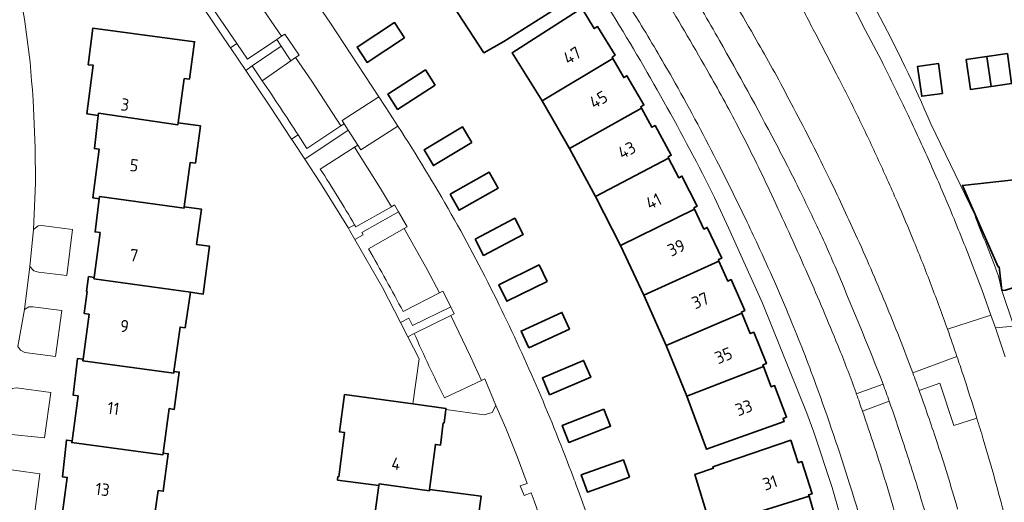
# Model space of a CAD drawing. Extents: x 150256 to 156914, y 461459 to 469481.
# Tile 649 of 656: x 154612 to 154719, y 468110 to 468163. Entities that reach past the tile are written whole.
import ezdxf
from ezdxf.enums import TextEntityAlignment as Align

# ---------------------------------------------------------------- set-up
doc = ezdxf.new("R2010")
doc.units = 0
doc.header["$LTSCALE"] = 0.75
for name, color, linetype, lineweight in [('B-RO-GR-BEPLANTING_CULTUUR_BODEMBEDEKKER-GV', 251, 'CONTINUOUS', 18), ('B-RO-GR-GROENVOORZIENING-GV', 251, 'CONTINUOUS', 18), ('B-RO-OG-BEBOUWING-GV', 6, 'CONTINUOUS', 35), ('B-RO-OG-BEBOUWING-T18', 1, 'CONTINUOUS', 18), ('B-RO-OG-TERREIN_CULTUURSCHEIDING-GV', 251, 'CONTINUOUS', 18), ('B-RO-VH-VERHARDING_BETON-GV', 251, 'CONTINUOUS', 18), ('B-RO-VH-VERHARDING_BETONSTRAATSTEEN-GV', 251, 'CONTINUOUS', 18), ('B-RO-VH-VERHARDING_TEGEL-GV', 251, 'CONTINUOUS', 18)]:
    doc.layers.add(name, color=color, linetype=linetype, lineweight=lineweight)
doc.styles.add('NLCS-ISO-M200-T18', font='NLCS-ISO.ttf', dxfattribs={"height": 360})

msp = doc.modelspace()

# ---------------------------------------------------------------- linework, layer by layer
at = {"layer": 'B-RO-GR-BEPLANTING_CULTUUR_BODEMBEDEKKER-GV'}
for points in [[(154637.089, 468157.862), (154636.375, 468157.371), (154639.006, 468153.471), (154641.394, 468149.842), (154642.1, 468150.319)], [(154637.089, 468157.862), (154636.375, 468157.371), (154639.006, 468153.471), (154641.394, 468149.842), (154642.1, 468150.319)], [(154638.189, 468156.22), (154637.089, 468157.862)], [(154638.189, 468156.22), (154637.089, 468157.862)], [(154644.522, 468146.587), (154648.276, 468148.97), (154648.628, 468149.194), (154647.583, 468150.831), (154642.827, 468147.672), (154644.551, 468145.062), (154647.607, 468140.11), (154648.279, 468140.494)], [(154644.522, 468146.587), (154648.276, 468148.97), (154648.628, 468149.194), (154647.583, 468150.831), (154642.827, 468147.672), (154644.551, 468145.062), (154647.607, 468140.11), (154648.279, 468140.494)], [(154649.804, 468137.86), (154653.679, 468140.08), (154654.025, 468140.278), (154653.072, 468141.93), (154649.079, 468139.642), (154649.203, 468139.386), (154648.318, 468138.884), (154651.308, 468133.639), (154653.29, 468129.82)], [(154649.804, 468137.86), (154653.679, 468140.08), (154654.025, 468140.278), (154653.072, 468141.93), (154649.079, 468139.642), (154649.203, 468139.386), (154648.318, 468138.884), (154651.308, 468133.639), (154653.29, 468129.82)], [(154653.29, 468129.82), (154654.213, 468130.291), (154654.612, 468129.51), (154658.776, 468131.527), (154657.915, 468133.244), (154657.56, 468133.061), (154653.579, 468131.01)], [(154653.29, 468129.82), (154654.213, 468130.291), (154654.612, 468129.51), (154658.776, 468131.527), (154657.915, 468133.244), (154657.56, 468133.061), (154653.579, 468131.01)], [(154654.787, 468128.613), (154654.087, 468128.272), (154655.331, 468125.854), (154654.651, 468120.929), (154658.259, 468120.437), (154658.244, 468120.319), (154662.42, 468119.724), (154663.304, 468119.996), (154663.692, 468120.75), (154662.505, 468123.655), (154662.145, 468123.487), (154658.098, 468121.602)], [(154654.787, 468128.613), (154654.087, 468128.272), (154655.331, 468125.854), (154654.651, 468120.929), (154658.259, 468120.437), (154658.244, 468120.319), (154662.42, 468119.724), (154663.304, 468119.996), (154663.692, 468120.75), (154662.505, 468123.655), (154662.145, 468123.487), (154658.098, 468121.602)]]:
    msp.add_lwpolyline(points, dxfattribs=at)
for points in [[(154642.1, 468150.319, 0.0069344), (154638.189, 468156.22)], [(154642.1, 468150.319, 0.0069344), (154638.189, 468156.22)], [(154648.279, 468140.494, 0.0123645), (154644.522, 468146.587)], [(154648.279, 468140.494, 0.0123645), (154644.522, 468146.587)], [(154653.579, 468131.01, 0.0089288), (154649.804, 468137.86)], [(154653.579, 468131.01, 0.0089288), (154649.804, 468137.86)], [(154658.098, 468121.602, -0.0115944), (154654.787, 468128.613)], [(154658.098, 468121.602, -0.0115944), (154654.787, 468128.613)]]:
    msp.add_lwpolyline(points, format="xyb", dxfattribs=at)
for points in [[(154613.176, 468139.967), (154612.808, 468135.947), (154613.242, 468135.474), (154613.725, 468135.328), (154616.817, 468134.945), (154617.47, 468139.991), (154614.08, 468140.414), (154613.689, 468140.369)], [(154613.176, 468139.967), (154612.808, 468135.947), (154613.242, 468135.474), (154613.725, 468135.328), (154616.817, 468134.945), (154617.47, 468139.991), (154614.08, 468140.414), (154613.689, 468140.369)], [(154612.201, 468131.255), (154611.468, 468127.198), (154611.754, 468126.801), (154612.23, 468126.53), (154615.601, 468126.087), (154616.269, 468131.126), (154613.107, 468131.547), (154612.692, 468131.525)], [(154612.201, 468131.255), (154611.468, 468127.198), (154611.754, 468126.801), (154612.23, 468126.53), (154615.601, 468126.087), (154616.269, 468131.126), (154613.107, 468131.547), (154612.692, 468131.525)], [(154609.328, 468118.456), (154609.566, 468117.981), (154610.042, 468117.673), (154614.405, 468117.229), (154615.069, 468122.187), (154611.316, 468122.663), (154610.849, 468122.614), (154610.355, 468122.232)], [(154609.328, 468118.456), (154609.566, 468117.981), (154610.042, 468117.673), (154614.405, 468117.229), (154615.069, 468122.187), (154611.316, 468122.663), (154610.849, 468122.614), (154610.355, 468122.232)], [(154607.805, 468113.664), (154607.05, 468111.612), (154606.325, 468109.646), (154606.586, 468109.294), (154607.123, 468109.055), (154613.224, 468108.266), (154613.897, 468113.301), (154608.685, 468114.01), (154608.245, 468113.966)], [(154607.805, 468113.664), (154607.05, 468111.612), (154606.325, 468109.646), (154606.586, 468109.294), (154607.123, 468109.055), (154613.224, 468108.266), (154613.897, 468113.301), (154608.685, 468114.01), (154608.245, 468113.966)]]:
    msp.add_lwpolyline(points, close=True, dxfattribs=at)
at = {"layer": 'B-RO-GR-GROENVOORZIENING-GV'}
msp.add_lwpolyline([(154641.834, 468158.773), (154642.202, 468159.031), (154641.113, 468160.629), (154640.635, 468161.33), (154640.293, 468161.1), (154639.761, 468160.743), (154640.241, 468160.029), (154641.325, 468158.417)], close=True, dxfattribs=at)
msp.add_lwpolyline([(154641.834, 468158.773), (154642.202, 468159.031), (154641.113, 468160.629), (154640.635, 468161.33), (154640.293, 468161.1), (154639.761, 468160.743), (154640.241, 468160.029), (154641.325, 468158.417)], close=True, dxfattribs=at)
at = {"layer": 'B-RO-OG-BEBOUWING-GV'}
for points in [[(154672.181, 468165.351), (154672, 468165.649), (154672.328, 468165.865), (154670.349, 468168.921), (154670.013, 468168.706), (154668.724, 468170.725), (154661.182, 468165.793), (154659.467, 468164.692), (154659.061, 468164.422), (154662.412, 468159.286), (154664.585, 468160.535)], [(154672.181, 468165.351), (154672, 468165.649), (154672.328, 468165.865), (154670.349, 468168.921), (154670.013, 468168.706), (154668.724, 468170.725), (154661.182, 468165.793), (154659.467, 468164.692), (154659.061, 468164.422), (154662.412, 468159.286), (154664.585, 468160.535)], [(154673.104, 468164.15), (154665.497, 468159.295), (154668.751, 468154.039), (154676.484, 468158.663), (154676.401, 468158.807), (154676.741, 468159.015), (154674.799, 468162.15), (154674.459, 468161.939)], [(154673.104, 468164.15), (154665.497, 468159.295), (154668.751, 468154.039), (154676.484, 468158.663), (154676.401, 468158.807), (154676.741, 468159.015), (154674.799, 468162.15), (154674.459, 468161.939)], [(154653.731, 468160.921), (154652.638, 468162.594), (154648.543, 468159.911), (154649.631, 468158.24)], [(154653.731, 468160.921), (154652.638, 468162.594), (154648.543, 468159.911), (154649.631, 468158.24)], [(154620.263, 468152.455), (154620.29, 468152.693), (154628.978, 468151.425), (154629.007, 468151.644), (154629.655, 468156.481), (154630.221, 468156.404), (154630.783, 468160.489), (154619.675, 468161.985), (154619.181, 468157.989), (154619.717, 468157.92), (154619.023, 468152.625)], [(154620.263, 468152.455), (154620.29, 468152.693), (154628.978, 468151.425), (154629.007, 468151.644), (154629.655, 468156.481), (154630.221, 468156.404), (154630.783, 468160.489), (154619.675, 468161.985), (154619.181, 468157.989), (154619.717, 468157.92), (154619.023, 468152.625)], [(154717.371, 468158.882), (154717.835, 468155.616), (154720.064, 468155.934), (154719.6, 468159.2)], [(154717.371, 468158.882), (154717.835, 468155.616), (154720.064, 468155.934), (154719.6, 468159.2)], [(154671.759, 468148.849), (154679.615, 468153.255), (154679.537, 468153.398), (154679.879, 468153.597), (154678.028, 468156.785), (154677.683, 468156.584), (154676.484, 468158.663), (154668.751, 468154.039)], [(154671.759, 468148.849), (154679.615, 468153.255), (154679.537, 468153.398), (154679.879, 468153.597), (154678.028, 468156.785), (154677.683, 468156.584), (154676.484, 468158.663), (154668.751, 468154.039)], [(154712.523, 468154.854), (154712.068, 468158.122), (154709.784, 468157.801), (154710.247, 468154.534)], [(154712.523, 468154.854), (154712.068, 468158.122), (154709.784, 468157.801), (154710.247, 468154.534)], [(154717.835, 468155.616), (154717.371, 468158.882), (154715.082, 468158.555), (154715.552, 468155.29)], [(154717.835, 468155.616), (154717.371, 468158.882), (154715.082, 468158.555), (154715.552, 468155.29)], [(154657.096, 468155.741), (154656.019, 468157.423), (154651.898, 468154.782), (154652.973, 468153.098)], [(154657.096, 468155.741), (154656.019, 468157.423), (154651.898, 468154.782), (154652.973, 468153.098)], [(154620.382, 468143.349), (154620.411, 468143.583), (154629.638, 468142.323), (154629.657, 468142.462), (154630.311, 468147.307), (154630.876, 468147.236), (154631.426, 468151.321), (154629.007, 468151.644), (154628.978, 468151.425), (154620.29, 468152.693), (154620.263, 468152.455), (154619.848, 468148.815), (154620.383, 468148.742), (154619.672, 468143.452)], [(154620.382, 468143.349), (154620.411, 468143.583), (154629.638, 468142.323), (154629.657, 468142.462), (154630.311, 468147.307), (154630.876, 468147.236), (154631.426, 468151.321), (154629.007, 468151.644), (154628.978, 468151.425), (154620.29, 468152.693), (154620.263, 468152.455), (154619.848, 468148.815), (154620.383, 468148.742), (154619.672, 468143.452)], [(154679.615, 468153.255), (154671.759, 468148.849), (154674.613, 468143.575), (154682.589, 468147.772), (154682.519, 468147.909), (154682.871, 468148.096), (154681.115, 468151.338), (154680.765, 468151.148)], [(154679.615, 468153.255), (154671.759, 468148.849), (154674.613, 468143.575), (154682.589, 468147.772), (154682.519, 468147.909), (154682.871, 468148.096), (154681.115, 468151.338), (154680.765, 468151.148)], [(154661.09, 468149.474), (154660.066, 468151.187), (154655.865, 468148.673), (154656.886, 468146.959)], [(154661.09, 468149.474), (154660.066, 468151.187), (154655.865, 468148.673), (154656.886, 468146.959)], [(154682.589, 468147.772), (154674.613, 468143.575), (154677.328, 468138.227), (154685.417, 468142.202), (154685.348, 468142.348), (154685.702, 468142.528), (154684.033, 468145.815), (154683.683, 468145.636)], [(154682.589, 468147.772), (154674.613, 468143.575), (154677.328, 468138.227), (154685.417, 468142.202), (154685.348, 468142.348), (154685.702, 468142.528), (154684.033, 468145.815), (154683.683, 468145.636)], [(154658.709, 468143.836), (154659.684, 468142.094), (154663.956, 468144.487), (154662.98, 468146.23)], [(154658.709, 468143.836), (154659.684, 468142.094), (154663.956, 468144.487), (154662.98, 468146.23)], [(154718.977, 468133.308), (154719.394, 468133.359), (154724.236, 468134.846), (154724.44, 468134.909), (154723.229, 468145.745), (154717.664, 468145.124), (154714.685, 468144.791), (154716.814, 468139.947), (154718.598, 468135.887), (154718.685, 468135.897)], [(154718.977, 468133.308), (154719.394, 468133.359), (154724.236, 468134.846), (154724.44, 468134.909), (154723.229, 468145.745), (154717.664, 468145.124), (154714.685, 468144.791), (154716.814, 468139.947), (154718.598, 468135.887), (154718.685, 468135.897)], [(154629.657, 468142.462), (154629.638, 468142.323), (154620.411, 468143.583), (154620.382, 468143.349), (154619.928, 468139.716), (154620.464, 468139.647), (154619.815, 468134.745), (154619.797, 468134.606), (154630.327, 468133.122), (154631.734, 468132.919), (154632.425, 468138.16), (154631.016, 468138.349), (154631.533, 468142.206)], [(154629.657, 468142.462), (154629.638, 468142.323), (154620.411, 468143.583), (154620.382, 468143.349), (154619.928, 468139.716), (154620.464, 468139.647), (154619.815, 468134.745), (154619.797, 468134.606), (154630.327, 468133.122), (154631.734, 468132.919), (154632.425, 468138.16), (154631.016, 468138.349), (154631.533, 468142.206)], [(154688.089, 468136.539), (154688.022, 468136.693), (154688.382, 468136.862), (154686.805, 468140.201), (154686.443, 468140.032), (154685.417, 468142.202), (154677.328, 468138.227), (154679.888, 468132.813)], [(154688.089, 468136.539), (154688.022, 468136.693), (154688.382, 468136.862), (154686.805, 468140.201), (154686.443, 468140.032), (154685.417, 468142.202), (154677.328, 468138.227), (154679.888, 468132.813)], [(154661.442, 468138.928), (154662.368, 468137.157), (154666.703, 468139.438), (154665.774, 468141.206)], [(154661.442, 468138.928), (154662.368, 468137.157), (154666.703, 468139.438), (154665.774, 468141.206)], [(154669.311, 468134.31), (154668.432, 468136.103), (154664.04, 468133.946), (154664.911, 468132.15)], [(154669.311, 468134.31), (154668.432, 468136.103), (154664.04, 468133.946), (154664.911, 468132.15)], [(154679.888, 468132.813), (154682.306, 468127.311), (154690.599, 468130.824), (154690.541, 468130.966), (154690.905, 468131.126), (154689.417, 468134.503), (154689.051, 468134.341), (154688.089, 468136.539)], [(154679.888, 468132.813), (154682.306, 468127.311), (154690.599, 468130.824), (154690.541, 468130.966), (154690.905, 468131.126), (154689.417, 468134.503), (154689.051, 468134.341), (154688.089, 468136.539)], [(154618.609, 468125.806), (154618.584, 468125.617), (154628.516, 468124.286), (154628.542, 468124.474), (154629.203, 468129.328), (154629.767, 468129.249), (154630.327, 468133.122), (154619.797, 468134.606), (154619.815, 468134.745), (154619.201, 468134.832), (154618.988, 468133.215), (154619.067, 468133.204), (154618.733, 468130.787), (154619.268, 468130.715)], [(154618.609, 468125.806), (154618.584, 468125.617), (154628.516, 468124.286), (154628.542, 468124.474), (154629.203, 468129.328), (154629.767, 468129.249), (154630.327, 468133.122), (154619.797, 468134.606), (154619.815, 468134.745), (154619.201, 468134.832), (154618.988, 468133.215), (154619.067, 468133.204), (154618.733, 468130.787), (154619.268, 468130.715)], [(154667.294, 468127.065), (154671.755, 468129.095), (154670.928, 468130.915), (154666.473, 468128.887)], [(154667.294, 468127.065), (154671.755, 468129.095), (154670.928, 468130.915), (154666.473, 468128.887)], [(154682.306, 468127.311), (154684.567, 468121.756), (154692.954, 468125.03), (154692.896, 468125.185), (154693.264, 468125.334), (154691.878, 468128.754), (154691.507, 468128.604), (154690.599, 468130.824)], [(154682.306, 468127.311), (154684.567, 468121.756), (154692.954, 468125.03), (154692.896, 468125.185), (154693.264, 468125.334), (154691.878, 468128.754), (154691.507, 468128.604), (154690.599, 468130.824)], [(154627.346, 468115.548), (154628.011, 468120.405), (154628.576, 468120.328), (154629.107, 468124.398), (154628.542, 468124.474), (154628.516, 468124.286), (154618.584, 468125.617), (154618.609, 468125.806), (154618.004, 468125.887), (154617.533, 468121.869), (154618.068, 468121.796), (154617.4, 468116.891), (154617.375, 468116.705), (154627.32, 468115.36)], [(154627.346, 468115.548), (154628.011, 468120.405), (154628.576, 468120.328), (154629.107, 468124.398), (154628.542, 468124.474), (154628.516, 468124.286), (154618.584, 468125.617), (154618.609, 468125.806), (154618.004, 468125.887), (154617.533, 468121.869), (154618.068, 468121.796), (154617.4, 468116.891), (154617.375, 468116.705), (154627.32, 468115.36)], [(154669.564, 468121.916), (154674.071, 468123.831), (154673.29, 468125.67), (154668.79, 468123.761)], [(154669.564, 468121.916), (154674.071, 468123.831), (154673.29, 468125.67), (154668.79, 468123.761)], [(154684.567, 468121.756), (154686.733, 468115.967), (154695.208, 468119.002), (154695.096, 468119.333), (154695.469, 468119.473), (154694.166, 468122.923), (154693.792, 468122.781), (154692.954, 468125.03)], [(154684.567, 468121.756), (154686.733, 468115.967), (154695.208, 468119.002), (154695.096, 468119.333), (154695.469, 468119.473), (154694.166, 468122.923), (154693.792, 468122.781), (154692.954, 468125.03)], [(154650.921, 468112.004), (154650.945, 468112.18), (154656.444, 468111.43), (154656.465, 468111.588), (154657.113, 468116.505), (154657.661, 468116.431), (154657.97, 468118.85), (154658.049, 468118.838), (154658.244, 468120.319), (154658.259, 468120.437), (154654.651, 468120.929), (154647.173, 468121.95), (154646.608, 468117.883), (154647.164, 468117.811), (154646.535, 468112.969), (154646.456, 468112.979), (154646.409, 468112.607)], [(154650.921, 468112.004), (154650.945, 468112.18), (154656.444, 468111.43), (154656.465, 468111.588), (154657.113, 468116.505), (154657.661, 468116.431), (154657.97, 468118.85), (154658.049, 468118.838), (154658.244, 468120.319), (154658.259, 468120.437), (154654.651, 468120.929), (154647.173, 468121.95), (154646.608, 468117.883), (154647.164, 468117.811), (154646.535, 468112.969), (154646.456, 468112.979), (154646.409, 468112.607)], [(154675.524, 468120.366), (154670.966, 468118.58), (154671.689, 468116.716), (154676.251, 468118.506)], [(154675.524, 468120.366), (154670.966, 468118.58), (154671.689, 468116.716), (154676.251, 468118.506)], [(154627.346, 468115.548), (154627.32, 468115.36), (154617.375, 468116.705), (154617.4, 468116.891), (154616.796, 468116.975), (154616.342, 468112.957), (154616.877, 468112.884), (154616.206, 468107.974), (154616.18, 468107.785), (154626.094, 468106.427), (154626.12, 468106.617), (154626.796, 468111.461), (154627.361, 468111.382), (154627.911, 468115.471)], [(154627.346, 468115.548), (154627.32, 468115.36), (154617.375, 468116.705), (154617.4, 468116.891), (154616.796, 468116.975), (154616.342, 468112.957), (154616.877, 468112.884), (154616.206, 468107.974), (154616.18, 468107.785), (154626.094, 468106.427), (154626.12, 468106.617), (154626.796, 468111.461), (154627.361, 468111.382), (154627.911, 468115.471)], [(154687.193, 468107.508), (154689.317, 468108.166), (154697.927, 468110.835), (154697.881, 468110.991), (154698.26, 468111.113), (154697.123, 468114.62), (154696.743, 468114.496), (154695.935, 468116.955), (154687.423, 468114.051), (154687.473, 468113.896), (154685.46, 468113.216)], [(154687.193, 468107.508), (154689.317, 468108.166), (154697.927, 468110.835), (154697.881, 468110.991), (154698.26, 468111.113), (154697.123, 468114.62), (154696.743, 468114.496), (154695.935, 468116.955), (154687.423, 468114.051), (154687.473, 468113.896), (154685.46, 468113.216)], [(154678.314, 468112.932), (154677.643, 468114.811), (154673.035, 468113.164), (154673.704, 468111.282)], [(154678.314, 468112.932), (154677.643, 468114.811), (154673.035, 468113.164), (154673.704, 468111.282)], [(154654.079, 468102.488), (154654.105, 468102.675), (154660.241, 468101.839), (154660.265, 468102.018), (154660.929, 468106.935), (154661.471, 468106.851), (154661.791, 468109.269), (154661.87, 468109.257), (154662.087, 468110.851), (154656.465, 468111.588), (154656.444, 468111.43), (154650.945, 468112.18), (154650.921, 468112.004), (154650.426, 468108.295), (154650.991, 468108.219), (154650.339, 468103.381), (154650.259, 468103.392), (154650.206, 468103.015)], [(154654.079, 468102.488), (154654.105, 468102.675), (154660.241, 468101.839), (154660.265, 468102.018), (154660.929, 468106.935), (154661.471, 468106.851), (154661.791, 468109.269), (154661.87, 468109.257), (154662.087, 468110.851), (154656.465, 468111.588), (154656.444, 468111.43), (154650.945, 468112.18), (154650.921, 468112.004), (154650.426, 468108.295), (154650.991, 468108.219), (154650.339, 468103.381), (154650.259, 468103.392), (154650.206, 468103.015)], [(154691.025, 468102.422), (154699.696, 468104.84), (154699.654, 468104.996), (154700.036, 468105.108), (154698.997, 468108.648), (154698.613, 468108.536), (154697.927, 468110.835), (154689.317, 468108.166), (154687.193, 468107.508), (154688.89, 468101.919)], [(154691.025, 468102.422), (154699.696, 468104.84), (154699.654, 468104.996), (154700.036, 468105.108), (154698.997, 468108.648), (154698.613, 468108.536), (154697.927, 468110.835), (154689.317, 468108.166), (154687.193, 468107.508), (154688.89, 468101.919)]]:
    msp.add_lwpolyline(points, close=True, dxfattribs=at)
at = {"layer": 'B-RO-OG-TERREIN_CULTUURSCHEIDING-GV'}
for points in [[(154687.004, 468169.463, -0.0061023), (154691.933, 468161.113)], [(154687.004, 468169.463, -0.0061023), (154691.933, 468161.113)], [(154688.148, 468160.631, 0.0084102), (154684.303, 468167.147)], [(154688.148, 468160.631, 0.0084102), (154684.303, 468167.147)], [(154698.655, 468161.317, -0.0053732), (154696.476, 468165.625)], [(154698.655, 468161.317, -0.0053732), (154696.476, 468165.625)], [(154682.12, 468165.351, -0.0069705), (154687.063, 468156.925)], [(154682.12, 468165.351, -0.0069705), (154687.063, 468156.925)], [(154694.225, 468149.519, 0.0081982), (154688.148, 468160.631)], [(154694.225, 468149.519, 0.0081982), (154688.148, 468160.631)], [(154691.933, 468161.113, -0.0078236), (154695.481, 468154.705)], [(154691.933, 468161.113, -0.0078236), (154695.481, 468154.705)], [(154687.063, 468156.925, -0.0098449), (154690.381, 468150.812)], [(154687.063, 468156.925, -0.0098449), (154690.381, 468150.812)], [(154703.217, 468152.416, 0.0055492), (154700.946, 468156.957)], [(154703.217, 468152.416, 0.0055492), (154700.946, 468156.957)], [(154695.481, 468154.705, -0.007868), (154699.452, 468146.968)], [(154695.481, 468154.705, -0.007868), (154699.452, 468146.968)], [(154705.393, 468147.828, 0.005639), (154703.217, 468152.416)], [(154705.393, 468147.828, 0.005639), (154703.217, 468152.416)], [(154690.381, 468150.812, -0.009685), (154693.61, 468144.27)], [(154690.381, 468150.812, -0.009685), (154693.61, 468144.27)], [(154696.954, 468144.165, 0.0065493), (154694.225, 468149.519)], [(154696.954, 468144.165, 0.0065493), (154694.225, 468149.519)], [(154707.545, 468143.037, 0.0053739), (154705.393, 468147.828)], [(154707.545, 468143.037, 0.0053739), (154705.393, 468147.828)], [(154700.051, 468145.746, -0.006996), (154703.015, 468139.439)], [(154700.051, 468145.746, -0.006996), (154703.015, 468139.439)], [(154698.634, 468140.69, 0.0040549), (154696.954, 468144.165)], [(154698.634, 468140.69, 0.0040549), (154696.954, 468144.165)], [(154709.384, 468138.686, 0.0061715), (154707.545, 468143.037)], [(154709.384, 468138.686, 0.0061715), (154707.545, 468143.037)], [(154694.295, 468142.804, -0.0057838), (154698.019, 468134.547)], [(154694.295, 468142.804, -0.0057838), (154698.019, 468134.547)], [(154700.875, 468135.688, 0.0106148), (154698.634, 468140.69)], [(154700.875, 468135.688, 0.0106148), (154698.634, 468140.69)], [(154703.015, 468139.439, -0.0085455), (154706.267, 468131.939)], [(154703.015, 468139.439, -0.0085455), (154706.267, 468131.939)], [(154711.275, 468133.908, 0.0061069), (154709.384, 468138.686)], [(154711.275, 468133.908, 0.0061069), (154709.384, 468138.686)], [(154705.448, 468124.582, 0.0047778), (154700.875, 468135.688)], [(154705.448, 468124.582, 0.0047778), (154700.875, 468135.688)], [(154698.019, 468134.547, -0.0069948), (154701.259, 468126.867)], [(154698.019, 468134.547, -0.0069948), (154701.259, 468126.867)], [(154713.056, 468129.084, 0.0055992), (154711.275, 468133.908)], [(154713.056, 468129.084, 0.0055992), (154711.275, 468133.908)], [(154706.267, 468131.939, -0.0098565), (154709.268, 468124.313)], [(154706.267, 468131.939, -0.0098565), (154709.268, 468124.313)], [(154714.088, 468126.099, 0.0027043), (154713.056, 468129.084)], [(154714.088, 468126.099, 0.0027043), (154713.056, 468129.084)], [(154701.259, 468126.867, -0.0113662), (154703.063, 468122.133)], [(154701.259, 468126.867, -0.0113662), (154703.063, 468122.133)], [(154709.963, 468122.393, -0.0056134), (154711.856, 468116.909)], [(154709.963, 468122.393, -0.0056134), (154711.856, 468116.909)], [(154708.184, 468116.817, 0.0057157), (154706.689, 468121.218)], [(154708.184, 468116.817, 0.0057157), (154706.689, 468121.218)], [(154703.771, 468120.12, -0.0088772), (154706.339, 468112.264)], [(154703.771, 468120.12, -0.0088772), (154706.339, 468112.264)], [(154716.971, 468117.055, 0.0016925), (154716.261, 468119.382)], [(154716.971, 468117.055, 0.0016925), (154716.261, 468119.382)], [(154710.194, 468110.475, 0.0059898), (154708.184, 468116.817)], [(154710.194, 468110.475, 0.0059898), (154708.184, 468116.817)], [(154711.856, 468116.909, -0.0103753), (154714.16, 468109.418)], [(154711.856, 468116.909, -0.0103753), (154714.16, 468109.418)], [(154719.157, 468109.196, 0.0053519), (154718.104, 468113.138)], [(154719.157, 468109.196, 0.0053519), (154718.104, 468113.138)], [(154706.339, 468112.264, -0.010299), (154709.192, 468102.246)], [(154706.339, 468112.264, -0.010299), (154709.192, 468102.246)], [(154711.511, 468105.954, 0.0059207), (154710.194, 468110.475)], [(154711.511, 468105.954, 0.0059207), (154710.194, 468110.475)]]:
    msp.add_lwpolyline(points, format="xyb", dxfattribs=at)
for points in [[(154700.946, 468156.957), (154698.655, 468161.317)], [(154700.946, 468156.957), (154698.655, 468161.317)], [(154699.452, 468146.968), (154700.051, 468145.746)], [(154699.452, 468146.968), (154700.051, 468145.746)], [(154693.61, 468144.27), (154694.295, 468142.804)], [(154693.61, 468144.27), (154694.295, 468142.804)], [(154709.268, 468124.313), (154714.088, 468126.099)], [(154709.268, 468124.313), (154714.088, 468126.099)], [(154703.063, 468122.133), (154703.095, 468122.043), (154706.015, 468123.095), (154705.74, 468123.833), (154705.448, 468124.582)], [(154703.063, 468122.133), (154703.095, 468122.043), (154706.015, 468123.095), (154705.74, 468123.833), (154705.448, 468124.582)], [(154716.261, 468119.382), (154713.765, 468118.57), (154712.227, 468123.175), (154709.963, 468122.393)], [(154716.261, 468119.382), (154713.765, 468118.57), (154712.227, 468123.175), (154709.963, 468122.393)], [(154706.689, 468121.218), (154703.771, 468120.12)], [(154706.689, 468121.218), (154703.771, 468120.12)], [(154718.104, 468113.138), (154716.971, 468117.055)], [(154718.104, 468113.138), (154716.971, 468117.055)]]:
    msp.add_lwpolyline(points, dxfattribs=at)
at = {"layer": 'B-RO-VH-VERHARDING_BETON-GV'}
for points in [[(154691.933, 468161.113, 0.0061023), (154687.004, 468169.463)], [(154691.933, 468161.113, 0.0061023), (154687.004, 468169.463)], [(154684.303, 468167.147, -0.0084102), (154688.148, 468160.631)], [(154684.303, 468167.147, -0.0084102), (154688.148, 468160.631)], [(154688.148, 468160.631, -0.0081982), (154694.225, 468149.519)], [(154688.148, 468160.631, -0.0081982), (154694.225, 468149.519)], [(154695.481, 468154.705, 0.0078236), (154691.933, 468161.113)], [(154695.481, 468154.705, 0.0078236), (154691.933, 468161.113)], [(154699.452, 468146.968, 0.007868), (154695.481, 468154.705)], [(154699.452, 468146.968, 0.007868), (154695.481, 468154.705)], [(154694.225, 468149.519, -0.0065493), (154696.954, 468144.165)], [(154694.225, 468149.519, -0.0065493), (154696.954, 468144.165)], [(154703.015, 468139.439, 0.006996), (154700.051, 468145.746)], [(154703.015, 468139.439, 0.006996), (154700.051, 468145.746)], [(154696.954, 468144.165, -0.0040549), (154698.634, 468140.69)], [(154696.954, 468144.165, -0.0040549), (154698.634, 468140.69)], [(154698.634, 468140.69, -0.0106148), (154700.875, 468135.688)], [(154698.634, 468140.69, -0.0106148), (154700.875, 468135.688)], [(154706.267, 468131.939, 0.0085455), (154703.015, 468139.439)], [(154706.267, 468131.939, 0.0085455), (154703.015, 468139.439)], [(154700.875, 468135.688, -0.0047778), (154705.448, 468124.582)], [(154700.875, 468135.688, -0.0047778), (154705.448, 468124.582)], [(154709.268, 468124.313, 0.0098565), (154706.267, 468131.939)], [(154709.268, 468124.313, 0.0098565), (154706.267, 468131.939)], [(154709.963, 468122.393, 0.0017149), (154709.268, 468124.313)], [(154709.963, 468122.393, 0.0017149), (154709.268, 468124.313)], [(154706.015, 468123.095, -0.0020571), (154706.689, 468121.218)], [(154706.015, 468123.095, -0.0020571), (154706.689, 468121.218)], [(154711.856, 468116.909, 0.0056134), (154709.963, 468122.393)], [(154711.856, 468116.909, 0.0056134), (154709.963, 468122.393)], [(154706.689, 468121.218, -0.0057157), (154708.184, 468116.817)], [(154706.689, 468121.218, -0.0057157), (154708.184, 468116.817)], [(154708.184, 468116.817, -0.0059898), (154710.194, 468110.475)], [(154708.184, 468116.817, -0.0059898), (154710.194, 468110.475)], [(154714.16, 468109.418, 0.0103753), (154711.856, 468116.909)], [(154714.16, 468109.418, 0.0103753), (154711.856, 468116.909)], [(154710.194, 468110.475, -0.0059207), (154711.511, 468105.954)], [(154710.194, 468110.475, -0.0059207), (154711.511, 468105.954)]]:
    msp.add_lwpolyline(points, format="xyb", dxfattribs=at)
for points in [[(154700.051, 468145.746), (154699.452, 468146.968)], [(154700.051, 468145.746), (154699.452, 468146.968)], [(154705.448, 468124.582), (154705.74, 468123.833), (154706.015, 468123.095)], [(154705.448, 468124.582), (154705.74, 468123.833), (154706.015, 468123.095)]]:
    msp.add_lwpolyline(points, dxfattribs=at)
at = {"layer": 'B-RO-VH-VERHARDING_BETONSTRAATSTEEN-GV'}
for points in [[(154635.102, 468169.422), (154635.886, 468168.275), (154635.544, 468168.045), (154640.293, 468161.1), (154640.635, 468161.33), (154641.113, 468160.629), (154642.202, 468159.031), (154641.834, 468158.773), (154643.59, 468156.182), (154646.768, 468151.297), (154647.131, 468151.539), (154646.91, 468151.898), (154650.923, 468154.489), (154645.553, 468162.645), (154638.843, 468172.416), (154634.247, 468178.748), (154632.952, 468180.51), (154629.908, 468184.624), (154626.851, 468188.727), (154626.187, 468189.59)], [(154635.102, 468169.422), (154635.886, 468168.275), (154635.544, 468168.045), (154640.293, 468161.1), (154640.635, 468161.33), (154641.113, 468160.629), (154642.202, 468159.031), (154641.834, 468158.773), (154643.59, 468156.182), (154646.768, 468151.297), (154647.131, 468151.539), (154646.91, 468151.898), (154650.923, 468154.489), (154645.553, 468162.645), (154638.843, 468172.416), (154634.247, 468178.748), (154632.952, 468180.51), (154629.908, 468184.624), (154626.851, 468188.727), (154626.187, 468189.59)], [(154611.468, 468127.198), (154612.201, 468131.255), (154612.808, 468135.947), (154613.176, 468139.967), (154613.402, 468145.033), (154613.381, 468148.933), (154613.164, 468154.069), (154613.073, 468155.238), (154612.99, 468156.238), (154612.902, 468157.255), (154612.809, 468158.274), (154612.21, 468162.964), (154610.702, 468171.224)], [(154611.468, 468127.198), (154612.201, 468131.255), (154612.808, 468135.947), (154613.176, 468139.967), (154613.402, 468145.033), (154613.381, 468148.933), (154613.164, 468154.069), (154613.073, 468155.238), (154612.99, 468156.238), (154612.902, 468157.255), (154612.809, 468158.274), (154612.21, 468162.964), (154610.702, 468171.224)], [(154700.284, 468169.218), (154701.696, 468166.349), (154703.172, 468163.512), (154704.09, 468161.718), (154704.977, 468160.085), (154705.829, 468158.433)], [(154705.829, 468158.433), (154704.977, 468160.085), (154704.09, 468161.718), (154703.172, 468163.512), (154701.696, 468166.349), (154700.284, 468169.218)], [(154700.284, 468169.218), (154701.696, 468166.349), (154703.172, 468163.512), (154704.09, 468161.718), (154704.977, 468160.085), (154705.829, 468158.433)], [(154705.829, 468158.433), (154704.977, 468160.085), (154704.09, 468161.718), (154703.172, 468163.512), (154701.696, 468166.349), (154700.284, 468169.218)], [(154698.655, 468161.317), (154700.946, 468156.957)], [(154698.655, 468161.317), (154700.946, 468156.957)], [(154643.056, 468148.822), (154646.768, 468151.297), (154643.59, 468156.182), (154641.834, 468158.773), (154641.325, 468158.417), (154638.189, 468156.22)], [(154643.056, 468148.822), (154646.768, 468151.297), (154643.59, 468156.182), (154641.834, 468158.773), (154641.325, 468158.417), (154638.189, 468156.22)], [(154653.009, 468151.27), (154648.972, 468148.702), (154648.628, 468149.194), (154648.276, 468148.97), (154651.114, 468144.453), (154652.297, 468142.469), (154652.648, 468142.666), (154653.072, 468141.93), (154654.025, 468140.278), (154653.679, 468140.08), (154656.19, 468135.613), (154657.56, 468133.061), (154657.915, 468133.244), (154658.776, 468131.527), (154659.152, 468130.776), (154658.78, 468130.592), (154660.954, 468126.102), (154662.145, 468123.487), (154662.505, 468123.655), (154663.692, 468120.75), (154664.783, 468118.286), (154666.043, 468115.167), (154667.122, 468112.215), (154666.365, 468111.962), (154666.795, 468110.927), (154667.58, 468111.2), (154667.893, 468110.333), (154669.597, 468105.454)], [(154653.009, 468151.27), (154648.972, 468148.702), (154648.628, 468149.194), (154648.276, 468148.97), (154651.114, 468144.453), (154652.297, 468142.469), (154652.648, 468142.666), (154653.072, 468141.93), (154654.025, 468140.278), (154653.679, 468140.08), (154656.19, 468135.613), (154657.56, 468133.061), (154657.915, 468133.244), (154658.776, 468131.527), (154659.152, 468130.776), (154658.78, 468130.592), (154660.954, 468126.102), (154662.145, 468123.487), (154662.505, 468123.655), (154663.692, 468120.75), (154664.783, 468118.286), (154666.043, 468115.167), (154667.122, 468112.215), (154666.365, 468111.962), (154666.795, 468110.927), (154667.58, 468111.2), (154667.893, 468110.333), (154669.597, 468105.454)], [(154716.027, 468141.591), (154711.234, 468151.52)], [(154716.027, 468141.591), (154711.234, 468151.52)], [(154642.1, 468150.319), (154643.056, 468148.822)], [(154642.1, 468150.319), (154643.056, 468148.822)], [(154648.276, 468148.97), (154644.522, 468146.587)], [(154648.276, 468148.97), (154644.522, 468146.587)], [(154648.279, 468140.494), (154648.399, 468140.287), (154652.297, 468142.469), (154651.114, 468144.453), (154648.276, 468148.97)], [(154648.279, 468140.494), (154648.399, 468140.287), (154652.297, 468142.469), (154651.114, 468144.453), (154648.276, 468148.97)], [(154653.579, 468131.01), (154657.56, 468133.061), (154656.19, 468135.613), (154653.679, 468140.08), (154649.804, 468137.86)], [(154653.579, 468131.01), (154657.56, 468133.061), (154656.19, 468135.613), (154653.679, 468140.08), (154649.804, 468137.86)], [(154718.316, 468135.786), (154717.194, 468138.626)], [(154718.316, 468135.786), (154717.194, 468138.626)], [(154797.67, 468138.027), (154720.299, 468129.417), (154718.284, 468129.23), (154719.369, 468126.076)], [(154797.67, 468138.027), (154720.299, 468129.417), (154718.284, 468129.23), (154719.369, 468126.076)], [(154713.056, 468129.084), (154717.804, 468130.626), (154716.804, 468133.423), (154715.767, 468136.157)], [(154713.056, 468129.084), (154717.804, 468130.626), (154716.804, 468133.423), (154715.767, 468136.157)], [(154715.767, 468136.157), (154716.804, 468133.423), (154717.804, 468130.626), (154718.284, 468129.23), (154720.299, 468129.417), (154718.977, 468133.308)], [(154715.767, 468136.157), (154716.804, 468133.423), (154717.804, 468130.626), (154718.284, 468129.23), (154720.299, 468129.417), (154718.977, 468133.308)], [(154658.78, 468130.592), (154654.787, 468128.613)], [(154658.78, 468130.592), (154654.787, 468128.613)], [(154658.098, 468121.602), (154662.145, 468123.487), (154660.954, 468126.102), (154658.78, 468130.592)], [(154658.098, 468121.602), (154662.145, 468123.487), (154660.954, 468126.102), (154658.78, 468130.592)], [(154719.369, 468126.076), (154718.284, 468129.23), (154717.804, 468130.626), (154713.056, 468129.084)], [(154719.369, 468126.076), (154718.284, 468129.23), (154717.804, 468130.626), (154713.056, 468129.084)], [(154714.755, 468124.108), (154715.05, 468123.214)], [(154714.755, 468124.108), (154715.05, 468123.214)], [(154716.971, 468117.055), (154718.104, 468113.138)], [(154716.971, 468117.055), (154718.104, 468113.138)], [(154673.488, 468109.291), (154672.88, 468110.986)], [(154673.488, 468109.291), (154672.88, 468110.986)]]:
    msp.add_lwpolyline(points, dxfattribs=at)
for points in [[(154640.293, 468161.1), (154635.544, 468168.045), (154632.36, 468165.902), (154631.825, 468165.542), (154635.423, 468160.305), (154636.588, 468158.609), (154639.761, 468160.743)], [(154640.293, 468161.1), (154635.544, 468168.045), (154632.36, 468165.902), (154631.825, 468165.542), (154635.423, 468160.305), (154636.588, 468158.609), (154639.761, 468160.743)], [(154647.583, 468150.831), (154648.628, 468149.194), (154648.972, 468148.702), (154653.009, 468151.27), (154652.172, 468152.592), (154650.923, 468154.489), (154646.91, 468151.898), (154647.131, 468151.539)], [(154647.583, 468150.831), (154648.628, 468149.194), (154648.972, 468148.702), (154653.009, 468151.27), (154652.172, 468152.592), (154650.923, 468154.489), (154646.91, 468151.898), (154647.131, 468151.539)]]:
    msp.add_lwpolyline(points, close=True, dxfattribs=at)
for points in [[(154696.476, 468165.625, 0.0053732), (154698.655, 468161.317)], [(154696.476, 468165.625, 0.0053732), (154698.655, 468161.317)], [(154711.234, 468151.52, 0.0226285), (154705.304, 468163.911)], [(154711.234, 468151.52, 0.0226285), (154705.304, 468163.911)], [(154705.829, 468158.433, -0.0053876), (154708.749, 468152.469)], [(154708.749, 468152.469, 0.0053876), (154705.829, 468158.433)], [(154705.829, 468158.433, -0.0053876), (154708.749, 468152.469)], [(154708.749, 468152.469, 0.0053876), (154705.829, 468158.433)], [(154638.189, 468156.22, -0.0069344), (154642.1, 468150.319)], [(154638.189, 468156.22, -0.0069344), (154642.1, 468150.319)], [(154700.946, 468156.957, -0.0055492), (154703.217, 468152.416)], [(154700.946, 468156.957, -0.0055492), (154703.217, 468152.416)], [(154703.217, 468152.416, -0.005639), (154705.393, 468147.828)], [(154703.217, 468152.416, -0.005639), (154705.393, 468147.828)], [(154708.749, 468152.469, -0.0065956), (154711.078, 468147.421)], [(154711.078, 468147.421, 0.0065956), (154708.749, 468152.469)], [(154708.749, 468152.469, -0.0065956), (154711.078, 468147.421)], [(154711.078, 468147.421, 0.0065956), (154708.749, 468152.469)], [(154664.072, 468131.725, 0.0303259), (154653.009, 468151.27)], [(154664.072, 468131.725, 0.0303259), (154653.009, 468151.27)], [(154705.393, 468147.828, -0.0053739), (154707.545, 468143.037)], [(154705.393, 468147.828, -0.0053739), (154707.545, 468143.037)], [(154711.078, 468147.421, -0.0062351), (154713.296, 468142.277)], [(154713.296, 468142.277, 0.0062351), (154711.078, 468147.421)], [(154711.078, 468147.421, -0.0062351), (154713.296, 468142.277)], [(154713.296, 468142.277, 0.0062351), (154711.078, 468147.421)], [(154644.522, 468146.587, -0.0123645), (154648.279, 468140.494)], [(154644.522, 468146.587, -0.0123645), (154648.279, 468140.494)], [(154707.545, 468143.037, -0.0061715), (154709.384, 468138.686)], [(154707.545, 468143.037, -0.0061715), (154709.384, 468138.686)], [(154713.296, 468142.277, -0.0054305), (154715.767, 468136.157)], [(154715.767, 468136.157, 0.0054305), (154713.296, 468142.277)], [(154713.296, 468142.277, -0.0054305), (154715.767, 468136.157)], [(154715.767, 468136.157, 0.0054305), (154713.296, 468142.277)], [(154717.194, 468138.626, -0.0173072), (154716.027, 468141.591)], [(154717.194, 468138.626, -0.0173072), (154716.027, 468141.591)], [(154649.804, 468137.86, -0.0089288), (154653.579, 468131.01)], [(154649.804, 468137.86, -0.0089288), (154653.579, 468131.01)], [(154709.384, 468138.686, -0.0061069), (154711.275, 468133.908)], [(154709.384, 468138.686, -0.0061069), (154711.275, 468133.908)], [(154718.977, 468133.308, 0.0448335), (154718.316, 468135.786)], [(154718.977, 468133.308, 0.0448335), (154718.316, 468135.786)], [(154711.275, 468133.908, -0.0055992), (154713.056, 468129.084)], [(154711.275, 468133.908, -0.0055992), (154713.056, 468129.084)], [(154672.188, 468112.861, 0.0240799), (154664.072, 468131.725)], [(154672.188, 468112.861, 0.0240799), (154664.072, 468131.725)], [(154713.056, 468129.084, -0.0027043), (154714.088, 468126.099)], [(154713.056, 468129.084, -0.0027043), (154714.088, 468126.099)], [(154654.787, 468128.613, 0.0115944), (154658.098, 468121.602)], [(154654.787, 468128.613, 0.0115944), (154658.098, 468121.602)], [(154714.088, 468126.099, -0.001506), (154714.755, 468124.108)], [(154714.088, 468126.099, -0.001506), (154714.755, 468124.108)], [(154715.05, 468123.214, -0.0031689), (154716.261, 468119.382)], [(154715.05, 468123.214, -0.0031689), (154716.261, 468119.382)], [(154716.261, 468119.382, -0.0016925), (154716.971, 468117.055)], [(154716.261, 468119.382, -0.0016925), (154716.971, 468117.055)], [(154718.104, 468113.138, -0.0053519), (154719.157, 468109.196)], [(154718.104, 468113.138, -0.0053519), (154719.157, 468109.196)], [(154672.88, 468110.986, 0.0020508), (154672.188, 468112.861)], [(154672.88, 468110.986, 0.0020508), (154672.188, 468112.861)]]:
    msp.add_lwpolyline(points, format="xyb", dxfattribs=at)
at = {"layer": 'B-RO-VH-VERHARDING_TEGEL-GV'}
for points in [[(154671.915, 468174.444, -0.0052979), (154679.388, 468162.623)], [(154679.388, 468162.623, 0.0052979), (154671.915, 468174.444)], [(154671.915, 468174.444, -0.0052979), (154679.388, 468162.623)], [(154679.388, 468162.623, 0.0052979), (154671.915, 468174.444)], [(154687.063, 468156.925, 0.0069705), (154682.12, 468165.351)], [(154687.063, 468156.925, 0.0069705), (154682.12, 468165.351)], [(154676.065, 468164.133, -0.0224779), (154687.615, 468143.481)], [(154676.065, 468164.133, -0.0224779), (154687.615, 468143.481)], [(154679.388, 468162.623, -0.0101892), (154682.992, 468156.522)], [(154682.992, 468156.522, 0.0101892), (154679.388, 468162.623)], [(154679.388, 468162.623, -0.0101892), (154682.992, 468156.522)], [(154682.992, 468156.522, 0.0101892), (154679.388, 468162.623)], [(154682.992, 468156.522, -0.0100706), (154687.833, 468147.526)], [(154687.833, 468147.526, 0.0100706), (154682.992, 468156.522)], [(154682.992, 468156.522, -0.0100706), (154687.833, 468147.526)], [(154687.833, 468147.526, 0.0100706), (154682.992, 468156.522)], [(154690.381, 468150.812, 0.0098449), (154687.063, 468156.925)], [(154690.381, 468150.812, 0.0098449), (154687.063, 468156.925)], [(154693.61, 468144.27, 0.009685), (154690.381, 468150.812)], [(154693.61, 468144.27, 0.009685), (154690.381, 468150.812)], [(154687.833, 468147.526, -0.0070679), (154691.006, 468141.119)], [(154691.006, 468141.119, 0.0070679), (154687.833, 468147.526)], [(154687.833, 468147.526, -0.0070679), (154691.006, 468141.119)], [(154691.006, 468141.119, 0.0070679), (154687.833, 468147.526)], [(154698.019, 468134.547, 0.0057838), (154694.295, 468142.804)], [(154698.019, 468134.547, 0.0057838), (154694.295, 468142.804)], [(154691.006, 468141.119, -0.0027258), (154692.336, 468138.292)], [(154692.336, 468138.292, 0.0027258), (154691.006, 468141.119)], [(154691.006, 468141.119, -0.0027258), (154692.336, 468138.292)], [(154692.336, 468138.292, 0.0027258), (154691.006, 468141.119)], [(154692.336, 468138.292, -0.010083), (154695.873, 468130.244)], [(154695.873, 468130.244, 0.010083), (154692.336, 468138.292)], [(154692.336, 468138.292, -0.010083), (154695.873, 468130.244)], [(154695.873, 468130.244, 0.010083), (154692.336, 468138.292)], [(154701.259, 468126.867, 0.0069948), (154698.019, 468134.547)], [(154701.259, 468126.867, 0.0069948), (154698.019, 468134.547)], [(154695.873, 468130.244, -0.0115604), (154698.678, 468123.045)], [(154698.678, 468123.045, 0.0115604), (154695.873, 468130.244)], [(154695.873, 468130.244, -0.0115604), (154698.678, 468123.045)], [(154698.678, 468123.045, 0.0115604), (154695.873, 468130.244)], [(154703.063, 468122.133, 0.0113662), (154701.259, 468126.867)], [(154703.063, 468122.133, 0.0113662), (154701.259, 468126.867)], [(154714.755, 468124.108, 0.001506), (154714.088, 468126.099)], [(154714.755, 468124.108, 0.001506), (154714.088, 468126.099)], [(154709.268, 468124.313, -0.0017149), (154709.963, 468122.393)], [(154709.268, 468124.313, -0.0017149), (154709.963, 468122.393)], [(154698.678, 468123.045, -0.0114764), (154702.388, 468112.083)], [(154702.388, 468112.083, 0.0114764), (154698.678, 468123.045)], [(154698.678, 468123.045, -0.0114764), (154702.388, 468112.083)], [(154702.388, 468112.083, 0.0114764), (154698.678, 468123.045)], [(154706.689, 468121.218, 0.0020571), (154706.015, 468123.095)], [(154706.689, 468121.218, 0.0020571), (154706.015, 468123.095)], [(154716.261, 468119.382, 0.0031689), (154715.05, 468123.214)], [(154716.261, 468119.382, 0.0031689), (154715.05, 468123.214)], [(154703.771, 468120.12, 0.002014), (154703.095, 468122.043)], [(154703.095, 468122.043, -0.002014), (154703.771, 468120.12)], [(154703.771, 468120.12, 0.002014), (154703.095, 468122.043)], [(154703.095, 468122.043, -0.002014), (154703.771, 468120.12)], [(154706.339, 468112.264, 0.0088772), (154703.771, 468120.12)], [(154706.339, 468112.264, 0.0088772), (154703.771, 468120.12)], [(154702.388, 468112.083, -0.0103447), (154705.998, 468099.691)], [(154705.998, 468099.691, 0.0103447), (154702.388, 468112.083)], [(154702.388, 468112.083, -0.0103447), (154705.998, 468099.691)], [(154705.998, 468099.691, 0.0103447), (154702.388, 468112.083)], [(154709.192, 468102.246, 0.010299), (154706.339, 468112.264)], [(154709.192, 468102.246, 0.010299), (154706.339, 468112.264)]]:
    msp.add_lwpolyline(points, format="xyb", dxfattribs=at)
for points in [[(154634.716, 468159.831), (154635.423, 468160.305), (154631.825, 468165.542), (154632.36, 468165.902), (154631.941, 468166.524), (154634.702, 468168.382), (154633.635, 468169.968), (154632.771, 468169.387), (154631.352, 468169.664), (154630.805, 468165.629), (154634.621, 468159.971)], [(154634.716, 468159.831), (154635.423, 468160.305), (154631.825, 468165.542), (154632.36, 468165.902), (154631.941, 468166.524), (154634.702, 468168.382), (154633.635, 468169.968), (154632.771, 468169.387), (154631.352, 468169.664), (154630.805, 468165.629), (154634.621, 468159.971)], [(154636.375, 468157.371), (154637.089, 468157.862), (154640.241, 468160.029), (154639.761, 468160.743), (154636.588, 468158.609), (154635.423, 468160.305), (154634.716, 468159.831)], [(154636.375, 468157.371), (154637.089, 468157.862), (154640.241, 468160.029), (154639.761, 468160.743), (154636.588, 468158.609), (154635.423, 468160.305), (154634.716, 468159.831)], [(154637.089, 468157.862), (154638.189, 468156.22), (154641.325, 468158.417), (154640.241, 468160.029)], [(154637.089, 468157.862), (154638.189, 468156.22), (154641.325, 468158.417), (154640.241, 468160.029)], [(154646.768, 468151.297), (154643.056, 468148.822), (154642.1, 468150.319), (154641.394, 468149.842), (154641.56, 468149.59), (154642.827, 468147.672), (154647.583, 468150.831), (154647.131, 468151.539)], [(154646.768, 468151.297), (154643.056, 468148.822), (154642.1, 468150.319), (154641.394, 468149.842), (154641.56, 468149.59), (154642.827, 468147.672), (154647.583, 468150.831), (154647.131, 468151.539)], [(154648.279, 468140.494), (154647.607, 468140.11), (154647.769, 468139.847), (154648.318, 468138.884), (154649.203, 468139.386), (154649.079, 468139.642), (154653.072, 468141.93), (154652.648, 468142.666), (154652.297, 468142.469), (154648.399, 468140.287)], [(154648.279, 468140.494), (154647.607, 468140.11), (154647.769, 468139.847), (154648.318, 468138.884), (154649.203, 468139.386), (154649.079, 468139.642), (154653.072, 468141.93), (154652.648, 468142.666), (154652.297, 468142.469), (154648.399, 468140.287)], [(154653.29, 468129.82), (154654.087, 468128.272), (154654.787, 468128.613), (154658.78, 468130.592), (154659.152, 468130.776), (154658.776, 468131.527), (154654.612, 468129.51), (154654.213, 468130.291)], [(154653.29, 468129.82), (154654.087, 468128.272), (154654.787, 468128.613), (154658.78, 468130.592), (154659.152, 468130.776), (154658.776, 468131.527), (154654.612, 468129.51), (154654.213, 468130.291)]]:
    msp.add_lwpolyline(points, close=True, dxfattribs=at)
for points in [[(154694.295, 468142.804), (154693.61, 468144.27)], [(154694.295, 468142.804), (154693.61, 468144.27)], [(154687.615, 468143.481), (154689.118, 468140.155), (154692.839, 468131.92), (154697.693, 468119.918), (154698.461, 468117.822), (154700.472, 468111.785), (154703.903, 468099.614)], [(154687.615, 468143.481), (154689.118, 468140.155), (154692.839, 468131.92), (154697.693, 468119.918), (154698.461, 468117.822), (154700.472, 468111.785), (154703.903, 468099.614)], [(154714.088, 468126.099), (154709.268, 468124.313)], [(154714.088, 468126.099), (154709.268, 468124.313)], [(154715.05, 468123.214), (154714.755, 468124.108)], [(154715.05, 468123.214), (154714.755, 468124.108)], [(154706.015, 468123.095), (154703.095, 468122.043)], [(154706.015, 468123.095), (154703.095, 468122.043)], [(154709.963, 468122.393), (154712.227, 468123.175), (154713.765, 468118.57), (154716.261, 468119.382)], [(154709.963, 468122.393), (154712.227, 468123.175), (154713.765, 468118.57), (154716.261, 468119.382)], [(154703.095, 468122.043), (154703.063, 468122.133)], [(154703.095, 468122.043), (154703.063, 468122.133)], [(154703.771, 468120.12), (154706.689, 468121.218)], [(154703.771, 468120.12), (154706.689, 468121.218)]]:
    msp.add_lwpolyline(points, dxfattribs=at)

# ---------------------------------------------------------------- texts
at = {"layer": 'B-RO-OG-BEBOUWING-T18', "style": 'NLCS-ISO-M200-T18'}
for s, rotation, p in [('47', 31.8, (154672.045, 468159)), ('47', 31.8, (154672.045, 468159)), ('45', 30.1, (154674.92, 468154.172)), ('45', 30.1, (154674.92, 468154.172)), ('3', 352.5, (154623.188, 468153.624)), ('3', 352.5, (154623.188, 468153.624)), ('43', 28.4, (154678.016, 468148.661)), ('43', 28.4, (154678.016, 468148.661)), ('5', 352.4, (154624.184, 468146.994)), ('5', 352.4, (154624.184, 468146.994)), ('41', 26.9, (154680.944, 468143.064)), ('41', 26.9, (154680.944, 468143.064)), ('39', 25.3, (154683.425, 468137.992)), ('39', 25.3, (154683.425, 468137.992)), ('7', 352.5, (154624.17, 468137.165)), ('7', 352.5, (154624.17, 468137.165)), ('37', 23.8, (154686.05, 468132.225)), ('37', 23.8, (154686.05, 468132.225)), ('9', 352.4, (154623.13, 468129.419)), ('9', 352.4, (154623.13, 468129.419)), ('35', 22.1, (154688.592, 468126.213)), ('35', 22.1, (154688.592, 468126.213)), ('33', 20.7, (154690.803, 468120.507)), ('33', 20.7, (154690.803, 468120.507)), ('11', 352.2, (154621.921, 468120.445)), ('11', 352.2, (154621.921, 468120.445)), ('4', 352.5, (154652.8, 468114.389)), ('4', 352.5, (154652.8, 468114.389)), ('31', 17.9, (154693.665, 468112.316)), ('31', 17.9, (154693.665, 468112.316)), ('13', 352.2, (154620.736, 468111.582)), ('13', 352.2, (154620.736, 468111.582))]:
    msp.add_text(s, height=1.35, rotation=rotation, dxfattribs=at).set_placement(p, align=Align.MIDDLE)

doc.saveas('drawing.dxf')
